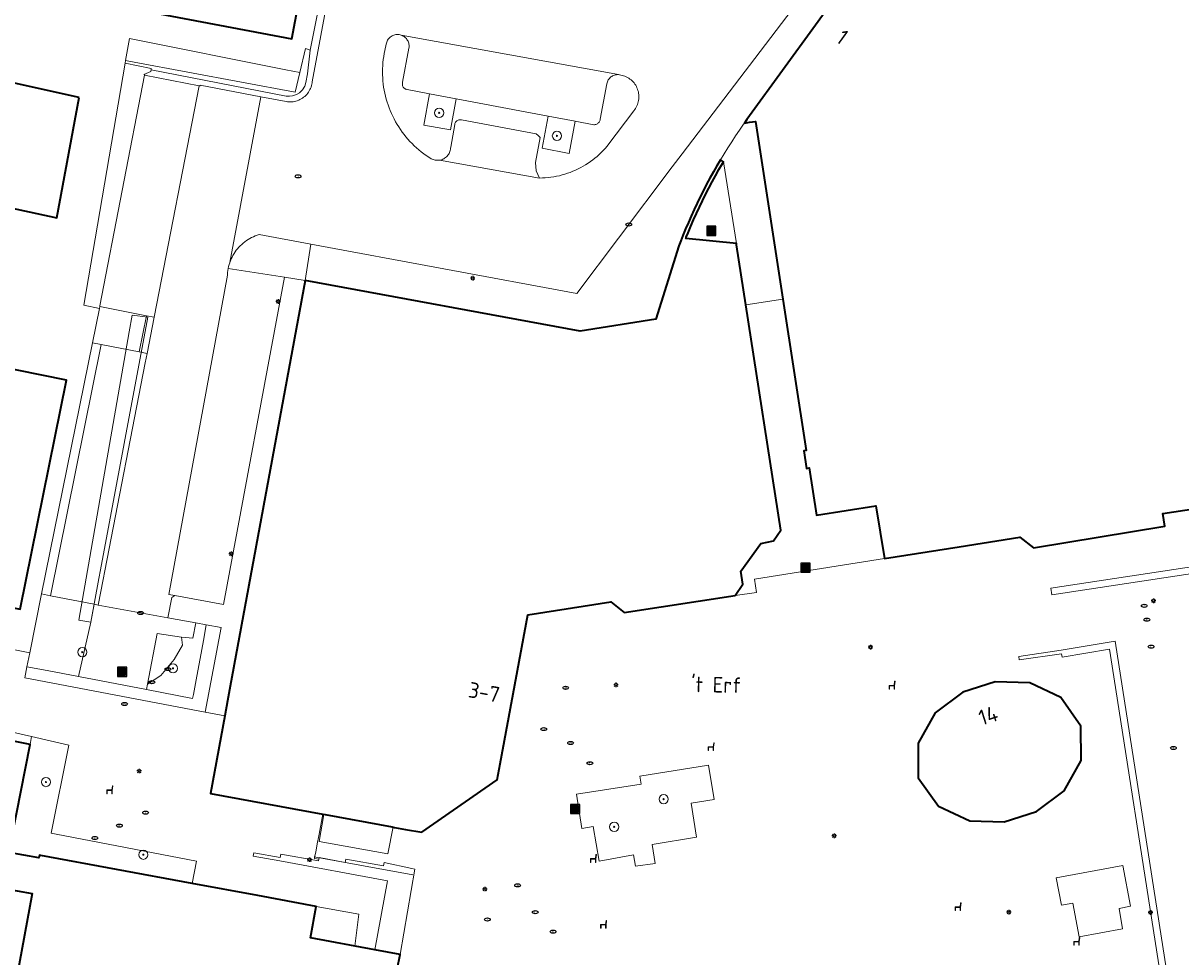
# Model space of a CAD drawing. Header units: metres. Extents: x 152610 to 160096, y 456114 to 462495.
# Tile 403 of 656: x 157745 to 157846, y 460240 to 460321. Entities that reach past the tile are written whole.
import ezdxf
from ezdxf.enums import TextEntityAlignment as Align

# ---------------------------------------------------------------- set-up
doc = ezdxf.new("R2010")
doc.units = ezdxf.units.M
doc.header["$LTSCALE"] = 0.5
doc.layers.get('0').update_dxf_attribs({"linetype": 'CONTINUOUS'})
for name, color, linetype, lineweight in [('B-PV-GR-BEPLANTING_CULTUUR_HEESTERS-GV', 251, 'CONTINUOUS', 18), ('B-PV-GR-BEPLANTING_CULTUUR_ROOS-GV', 251, 'CONTINUOUS', 18), ('B-PV-GR-BEPLANTING_CULTUUR_VASTE PLANTENVAK-GV', 251, 'CONTINUOUS', 18), ('B-PV-GR-BOOM-S', 251, 'CONTINUOUS', 25), ('B-PV-GR-HAAG-GV', 251, 'CONTINUOUS', 13), ('B-PV-IE-MEUBILAIR-S', 251, 'CONTINUOUS', 25), ('B-PV-IE-MEUBILAIR_WEGMEUBILAIR-S', 251, 'CONTINUOUS', 25), ('B-PV-IE-MEUBILAIR_WEGMEUBILAIR_AFVALBAK-S', 251, 'CONTINUOUS', 25), ('B-PV-IE-TERREINAFSCHEIDING_KUNSTMATIG_MUUR-G', 251, 'IE-TERREINAFSCHEIDING_KUNSTMATIG-SO', 18), ('B-PV-IE-TERREINAFSCHEIDING_KUNSTMATIG_MUUR-GV', 251, 'CONTINUOUS', 18), ('B-PV-OG-BEBOUWING-GV', 6, 'CONTINUOUS', 35), ('B-PV-OG-BEBOUWING-T18', 1, 'CONTINUOUS', 18), ('B-PV-OG-BEBOUWING_OVERBOUWING-GV', 251, 'CONTINUOUS', 18), ('B-PV-OG-TERREIN_BEGROEID-GV', 251, 'CONTINUOUS', 18), ('B-PV-OG-TOPOGRAFIE-T18', 1, 'CONTINUOUS', 18), ('B-PV-VH-GESLOTENVERHARDING_BETON-GV', 251, 'CONTINUOUS', 18), ('B-PV-VH-OPENVERHARDING_BETONSTRAATSTEEN-GV', 251, 'CONTINUOUS', 18), ('B-PV-VH-OPENVERHARDING_SIERBESTRATING-GV', 251, 'CONTINUOUS', 18), ('B-PV-VH-OPENVERHARDING_STRAATBAKSTEEN-GV', 251, 'CONTINUOUS', 18), ('B-PV-VH-OPENVERHARDING_TEGEL-GV', 251, 'CONTINUOUS', 18)]:
    doc.layers.add(name, color=color, linetype=linetype, lineweight=lineweight)
doc.styles.add('NLCS-ISO', font='NLCS-ISO.ttf')
doc.styles.add('NLCS-ISO-M750-T18', font='NLCS-ISO.ttf', dxfattribs={"height": 1.35})
doc.linetypes.add('IE-TERREINAFSCHEIDING_KUNSTMATIG-SO', pattern='A,4,[82,NLCS.SHX,S=0.75,R=90,X=0,Y=0],4,-2', length=10)

# ---------------------------------------------------------------- blocks, each defined once
blk = doc.blocks.new('SIE-WEG_AFVALBAK-SO')
h = blk.add_hatch(color=256)
h.dxf.hatch_style = 1
h.paths.add_polyline_path([(-1.5, -1.5), (1.5, -1.5), (1.5, 1.5), (-1.5, 1.5)])
for points in [[(-2, -2), (2, -2), (2, 2), (-2, 2)], [(-1.5, -1.5), (1.5, -1.5), (1.5, 1.5), (-1.5, 1.5)]]:
    blk.add_lwpolyline(points, close=True)
blk = doc.blocks.new('SIE-MEUBILAIR_PAAL_LICHTMAST-SO')
for points in [[(-0.62, 0), (-1, 0)], [(-0.71, 0.71), (-0.44, 0.44)], [(0, 1), (0, 0.62)], [(0.44, 0.44), (0.71, 0.71)], [(1, 0), (0.62, 0)], [(-0.71, -0.71), (-0.44, -0.44)], [(0, -0.62), (0, -1)], [(0.44, -0.44), (0.71, -0.71)]]:
    blk.add_lwpolyline(points)
blk.add_circle((0, 0), 0.5)
blk = doc.blocks.new('SIE-MEUBILAIR_PUT_RIOOLPUT-SO')
blk.add_ellipse((0, 0), major_axis=(1.25, 0), ratio=0.54)
at = {"style": 'NLCS-ISO'}
blk.add_text('ri', height=0.75, dxfattribs=at).set_placement((-0.04, 0.07), align=Align.MIDDLE_CENTER)
blk = doc.blocks.new('SIE-MEUBILAIR_PUT_DRAINAGEPUT-SO')
blk.add_ellipse((0, 0), major_axis=(1.25, 0), ratio=0.54)
at = {"style": 'NLCS-ISO'}
blk.add_text('dr', height=0.75, dxfattribs=at).set_placement((0.03, 0), align=Align.MIDDLE_CENTER)
blk = doc.blocks.new('SIE-WEG_ZITBANK-SO')
at = {"color": 0, "linetype": 'ByBlock', "lineweight": 18}
blk.add_lwpolyline([(-0.91, -1.63), (-0.91, -0.2), (1.09, -0.2), (1.09, -1.63), (1.29, -1.63), (1.29, -0.21), (1.54, 1.78), (1.33, 1.78), (1.11, 0), (-1.11, 0), (-1.11, -1.63)], close=True, dxfattribs=at)
blk = doc.blocks.new('SGR-BOOM_GBKN-SO')
at = {"linetype": 'ByBlock', "lineweight": 18}
h = blk.add_hatch(color=0, dxfattribs=at)
h.dxf.hatch_style = 1
edge = h.paths.add_edge_path()
edge.add_arc((0, 0), 0.25, 0, 360)
at = {"color": 0, "linetype": 'ByBlock', "lineweight": 18}
for radius in [2, 0.25]:
    blk.add_circle((0, 0), radius, dxfattribs=at)
at = {"color": 0, "linetype": 'ByBlock', "lineweight": 18, "style": 'NLCS-ISO'}
blk.add_attdef('SOORT', (2.5, 0), '', height=1.5, dxfattribs=at)

msp = doc.modelspace()

# ---------------------------------------------------------------- linework, layer by layer
at = {"layer": 'B-PV-GR-BEPLANTING_CULTUUR_HEESTERS-GV', "flags": 128}
msp.add_lwpolyline([(157755.633, 460316.157), (157755.646, 460316.224), (157755.56, 460316.24), (157756.18, 460316.49), (157756.2, 460316.618), (157756.22, 460316.74), (157753.952, 460317.198), (157750.362, 460296.19), (157751.711, 460295.917), (157751.746, 460296.091), (157751.755, 460296.135), (157751.757, 460296.144)], close=True, dxfattribs=at)
at = {"layer": 'B-PV-GR-BEPLANTING_CULTUUR_ROOS-GV', "flags": 128}
for points in [[(157782.699, 460314.118), (157780.387, 460314.553), (157779.873, 460311.828), (157782.189, 460311.413)], [(157793.041, 460312.171), (157790.673, 460312.616), (157790.149, 460309.837), (157792.514, 460309.373)]]:
    msp.add_lwpolyline(points, close=True, dxfattribs=at)
at = {"layer": 'B-PV-GR-BEPLANTING_CULTUUR_VASTE PLANTENVAK-GV', "flags": 128}
for points in [[(157759.76, 460246.014), (157760.133, 460247.93), (157747.953, 460250.299), (157747.531, 460250.381), (157749.052, 460258.025), (157745.826, 460258.772), (157745.69, 460258.083), (157744.097, 460249.999), (157743.856, 460248.7), (157746.46, 460248.218), (157746.483, 460248.342), (157746.505, 460248.463), (157746.625, 460248.441)], [(157803.564, 460250.037), (157803.102, 460252.979), (157805.086, 460253.291), (157804.619, 460256.262), (157798.656, 460255.33), (157798.767, 460254.621), (157793.149, 460253.743), (157793.611, 460250.791), (157794.597, 460250.956), (157795.098, 460247.956), (157798.094, 460248.491), (157798.27, 460247.507), (157799.964, 460247.752), (157799.728, 460249.383)], [(157835.252, 460244.123), (157836.235, 460244.307), (157836.786, 460241.368), (157840.558, 460242.076), (157840.268, 460243.84), (157841.252, 460244.024), (157840.586, 460247.575), (157834.808, 460246.492)]]:
    msp.add_lwpolyline(points, close=True, dxfattribs=at)
at = {"layer": 'B-PV-GR-HAAG-GV', "flags": 128}
msp.add_lwpolyline([(157749.939, 460268.868), (157750.97, 460268.69), (157751.676, 460272.466), (157751.817, 460273.219), (157755.92, 460295.162), (157754.558, 460295.328), (157754.307, 460293.89)], close=True, dxfattribs=at)
at = {"layer": 'B-PV-IE-TERREINAFSCHEIDING_KUNSTMATIG_MUUR-G', "flags": 128}
for points in [[(157767.258, 460345.737), (157771.572, 460344.923), (157774.523, 460344.366), (157774.87, 460343.836), (157772.467, 460330.833), (157771.952, 460328.046), (157770.006, 460318.339), (157769.79, 460316.281), (157769.653, 460315.535), (157769.556, 460315.212), (157769.346, 460314.907), (157769.104, 460314.646), (157768.83, 460314.503), (157768.475, 460314.377), (157768.225, 460314.341), (157767.927, 460314.359), (157756.2, 460316.618)], [(157777.224, 460250.915), (157776.772, 460248.58), (157770.789, 460249.658), (157771.209, 460251.992)], [(157770.378, 460248.311), (157778.941, 460246.749)]]:
    msp.add_lwpolyline(points, dxfattribs=at)
at = {"layer": 'B-PV-IE-TERREINAFSCHEIDING_KUNSTMATIG_MUUR-GV', "flags": 128}
msp.add_lwpolyline([(157753.992, 460317.429), (157754.728, 460317.303), (157768.7, 460314.685), (157769.117, 460316.411), (157767.899, 460316.645), (157754.322, 460319.361)], close=True, dxfattribs=at)
at = {"layer": 'B-PV-OG-BEBOUWING-GV', "flags": 128}
for points in [[(157770.059, 460327.931), (157739.18, 460333.597), (157738.217, 460331.242), (157737.147, 460325.26), (157768.412, 460319.332)], [(157749.958, 460314.239), (157737.13, 460317.056), (157734.988, 460306.569), (157737.755, 460305.891), (157737.613, 460304.995), (157739.067, 460304.723), (157739.31, 460305.653), (157748.017, 460303.795)], [(157806.93, 460271.01), (157807.6, 460271.99), (157807.41, 460273.11), (157809.16, 460275.52), (157810.26, 460275.74), (157810.9, 460276.68), (157807.852, 460296.231), (157807.038, 460301.451), (157807.049, 460301.543), (157807.033, 460301.545), (157802.629, 460301.99), (157802.653, 460302.05), (157802.677, 460302.11), (157802.829, 460302.484), (157803.065, 460303.048), (157803.308, 460303.609), (157803.559, 460304.167), (157803.817, 460304.721), (157804.083, 460305.272), (157804.355, 460305.819), (157804.635, 460306.363), (157804.922, 460306.903), (157805.216, 460307.439), (157805.516, 460307.972), (157805.824, 460308.5), (157805.913, 460308.648), (157805.646, 460308.83), (157805.336, 460308.302), (157805.033, 460307.771), (157804.736, 460307.235), (157804.447, 460306.695), (157804.165, 460306.152), (157803.889, 460305.605), (157803.621, 460305.054), (157803.36, 460304.501), (157803.107, 460303.943), (157802.861, 460303.383), (157802.622, 460302.819), (157802.39, 460302.252), (157802.211, 460301.798), (157802.036, 460301.343), (157800.036, 460294.99), (157793.45, 460293.94), (157769.57, 460298.35), (157763.07, 460263.13), (157762.835, 460261.855), (157762.597, 460260.567), (157761.35, 460253.81), (157771.105, 460252.02), (157771.314, 460251.982), (157777.131, 460250.915), (157777.338, 460250.877), (157778.3, 460250.7), (157779.7, 460250.45), (157786.25, 460254.99), (157786.51, 460256.39), (157788.92, 460269.31), (157796.12, 460270.46), (157797.27, 460269.53)], [(157735.838, 460292.314), (157736.825, 460297.215), (157729.863, 460298.603), (157729.461, 460296.608), (157709.938, 460300.559), (157706.397, 460283.016), (157726.018, 460279.045), (157724.959, 460273.81), (157744.825, 460269.809), (157748.85, 460289.693)], [(157832.506, 460263.421), (157829.51, 460263.504), (157826.684, 460262.613), (157824.284, 460260.807), (157822.816, 460258.182), (157822.825, 460255.182), (157824.588, 460252.719), (157827.291, 460251.447), (157830.281, 460251.358), (157833.102, 460252.257), (157835.489, 460254.045), (157836.964, 460256.671), (157836.945, 460259.674), (157835.215, 460262.138)]]:
    msp.add_lwpolyline(points, close=True, dxfattribs=at)
for points in [[(157820.363, 460329.45), (157813.89, 460320.519), (157808.176, 460312.634), (157807.949, 460312.324), (157807.725, 460312.012), (157808.168, 460312.08), (157808.686, 460312.16), (157811.07, 460296.733), (157813.1, 460283.6), (157812.88, 460283.57), (157813.12, 460282.04), (157813.34, 460282.07), (157813.98, 460277.98), (157819.15, 460278.8), (157819.88, 460274.22), (157826.368, 460275.234), (157831.65, 460276.06), (157832.82, 460275.15), (157844.23, 460277.02), (157844.06, 460278.12), (157850.361, 460279.089)], [(157744.097, 460249.999), (157745.69, 460258.083), (157729.911, 460261.191)], [(157743.284, 460245.606), (157745.889, 460245.125), (157744.087, 460235.38), (157751.963, 460233.923), (157751.442, 460231.101), (157757.664, 460229.95), (157757.845, 460229.917), (157759.804, 460229.554), (157775.384, 460226.673), (157776.03, 460230.164), (157776.617, 460233.34), (157777.427, 460237.719), (157777.584, 460238.571), (157777.818, 460239.839), (157775.625, 460240.244), (157770.04, 460241.277), (157770.547, 460244.02), (157765.479, 460244.957), (157759.76, 460246.014), (157746.625, 460248.441), (157746.505, 460248.463), (157746.483, 460248.342), (157746.46, 460248.218), (157743.856, 460248.7)]]:
    msp.add_lwpolyline(points, dxfattribs=at)
at = {"layer": 'B-PV-OG-BEBOUWING_OVERBOUWING-GV', "flags": 128}
msp.add_lwpolyline([(157774.246, 460243.354), (157770.547, 460244.02), (157770.04, 460241.277), (157773.905, 460240.562)], close=True, dxfattribs=at)
at = {"layer": 'B-PV-OG-TERREIN_BEGROEID-GV', "flags": 128}
for points in [[(157770.006, 460318.339), (157769.615, 460318.475), (157769.117, 460316.411), (157768.7, 460314.685), (157754.728, 460317.303), (157753.992, 460317.429), (157753.952, 460317.198), (157756.22, 460316.74), (157756.2, 460316.618), (157767.927, 460314.359), (157768.225, 460314.341), (157768.475, 460314.377), (157768.83, 460314.503), (157769.104, 460314.646), (157769.346, 460314.907), (157769.556, 460315.212), (157769.653, 460315.535), (157769.79, 460316.281)], [(157751.261, 460270.244), (157747.463, 460270.981), (157746.699, 460271.136), (157745.664, 460266.018), (157745.421, 460264.816), (157747.168, 460264.482), (157749.911, 460263.959), (157750.97, 460268.69)], [(157758.845, 460267.383), (157759.831, 460267.287), (157760.088, 460268.623), (157757.668, 460269.067), (157751.612, 460270.176), (157751.261, 460270.244), (157750.97, 460268.69), (157749.911, 460263.959), (157755.812, 460262.833), (157755.901, 460263.304), (157756.717, 460267.697)], [(157745.421, 460264.816), (157745.228, 460263.862), (157760.901, 460260.889), (157762.291, 460268.218), (157760.987, 460268.459), (157760.741, 460267.098), (157760.6, 460266.32), (157760.11, 460263.68), (157759.877, 460262.404), (157759.81, 460262.07), (157755.812, 460262.833), (157749.911, 460263.959), (157747.168, 460264.482)], [(157760.11, 460263.68), (157760.6, 460266.32), (157760.741, 460267.098), (157760.987, 460268.459), (157760.088, 460268.623), (157759.831, 460267.287), (157758.845, 460267.383), (157758.936, 460266.703), (157758.22, 460265.436), (157757.047, 460264.06), (157755.901, 460263.304), (157755.812, 460262.833), (157759.81, 460262.07), (157759.877, 460262.404)], [(157758.845, 460267.383), (157756.717, 460267.697), (157755.901, 460263.304), (157757.047, 460264.06), (157758.22, 460265.436), (157758.936, 460266.703)]]:
    msp.add_lwpolyline(points, close=True, dxfattribs=at)
at = {"layer": 'B-PV-VH-GESLOTENVERHARDING_BETON-GV', "flags": 128}
for points in [[(157834.337, 460271.643), (157834.426, 460271.059), (157848.335, 460273.174), (157859.268, 460274.972), (157859.272, 460274.973), (157861.669, 460275.334), (157861.624, 460275.631), (157859.223, 460275.269), (157859.176, 460275.556), (157848.246, 460273.759)], [(157831.589, 460265.409), (157835.268, 460265.952), (157835.312, 460265.655), (157839.418, 460266.342), (157843.789, 460238.396), (157844.086, 460238.443), (157844.827, 460233.819), (157845.123, 460233.866), (157844.382, 460238.489), (157839.917, 460267.034), (157835.224, 460266.249), (157831.545, 460265.706)], [(157775.625, 460240.244), (157777.818, 460239.839), (157779.11, 460247.257), (157778.838, 460247.314), (157776.437, 460247.819), (157776.376, 460247.525), (157773.111, 460248.109), (157773.059, 460247.814), (157770.789, 460248.261), (157770.759, 460248.107), (157770.731, 460247.966), (157767.476, 460248.56), (157767.423, 460248.264), (157765.122, 460248.678), (157765.069, 460248.383), (157767.369, 460247.969), (157776.73, 460246.245)]]:
    msp.add_lwpolyline(points, close=True, dxfattribs=at)
at = {"layer": 'B-PV-VH-OPENVERHARDING_BETONSTRAATSTEEN-GV', "flags": 128}
for points in [[(157773.11, 460331.24), (157770.201, 460315.6), (157770.189, 460315.501), (157770.167, 460315.379), (157770.137, 460315.258), (157770.099, 460315.14), (157770.054, 460315.024), (157770.001, 460314.911), (157769.941, 460314.802), (157769.875, 460314.696), (157769.801, 460314.596), (157769.722, 460314.5), (157769.636, 460314.41), (157769.545, 460314.325), (157769.449, 460314.246), (157769.347, 460314.174), (157769.242, 460314.108), (157769.132, 460314.05), (157769.019, 460313.998), (157768.902, 460313.954), (157768.783, 460313.917), (157768.662, 460313.888), (157768.54, 460313.867), (157768.416, 460313.854), (157768.291, 460313.849), (157768.167, 460313.852), (157768.043, 460313.862), (157767.92, 460313.881), (157765.746, 460314.295), (157763.043, 460299.918), (157763.093, 460300.054), (157763.16, 460300.215), (157763.235, 460300.372), (157763.316, 460300.527), (157763.405, 460300.677), (157763.5, 460300.823), (157763.602, 460300.965), (157763.71, 460301.101), (157763.824, 460301.233), (157763.944, 460301.359), (157764.07, 460301.48), (157764.202, 460301.595), (157764.338, 460301.703), (157764.479, 460301.805), (157764.625, 460301.901), (157764.775, 460301.99), (157764.929, 460302.072), (157765.087, 460302.146), (157765.248, 460302.214), (157765.412, 460302.274), (157765.578, 460302.326), (157770.077, 460301.492), (157793.18, 460297.21), (157796.785, 460302.011), (157801.456, 460308.221), (157802.307, 460309.341), (157821.326, 460334.31)], [(157821.326, 460334.31), (157802.307, 460309.341), (157801.456, 460308.221), (157796.785, 460302.011), (157793.18, 460297.21), (157770.077, 460301.492), (157769.57, 460298.35), (157793.45, 460293.94), (157800.036, 460294.99), (157802.036, 460301.343), (157802.211, 460301.798), (157802.39, 460302.252), (157802.622, 460302.819), (157802.861, 460303.383), (157803.107, 460303.943), (157803.36, 460304.501), (157803.621, 460305.054), (157803.889, 460305.605), (157804.165, 460306.152), (157804.447, 460306.695), (157804.736, 460307.235), (157805.033, 460307.771), (157805.336, 460308.302), (157805.646, 460308.83), (157805.964, 460309.354), (157806.288, 460309.873), (157806.619, 460310.389), (157806.956, 460310.9), (157807.3, 460311.406), (157807.651, 460311.908), (157807.725, 460312.012), (157807.949, 460312.324), (157808.176, 460312.634), (157813.89, 460320.519), (157820.363, 460329.45)], [(157771.952, 460328.046), (157770.006, 460318.339), (157769.79, 460316.281), (157769.653, 460315.535), (157769.556, 460315.212), (157769.346, 460314.907), (157769.104, 460314.646), (157768.83, 460314.503), (157768.475, 460314.377), (157768.225, 460314.341), (157767.927, 460314.359), (157756.2, 460316.618), (157756.18, 460316.49), (157755.56, 460316.24), (157755.646, 460316.224), (157755.633, 460316.157), (157760.377, 460315.241), (157760.401, 460315.236), (157760.406, 460315.25), (157760.459, 460315.243), (157760.47, 460315.3), (157765.746, 460314.295), (157767.92, 460313.881), (157768.043, 460313.862), (157768.167, 460313.852), (157768.291, 460313.849), (157768.416, 460313.854), (157768.54, 460313.867), (157768.662, 460313.888), (157768.783, 460313.917), (157768.902, 460313.954), (157769.019, 460313.998), (157769.132, 460314.05), (157769.242, 460314.108), (157769.347, 460314.174), (157769.449, 460314.246), (157769.545, 460314.325), (157769.636, 460314.41), (157769.722, 460314.5), (157769.801, 460314.596), (157769.875, 460314.696), (157769.941, 460314.802), (157770.001, 460314.911), (157770.054, 460315.024), (157770.099, 460315.14), (157770.137, 460315.258), (157770.167, 460315.379), (157770.189, 460315.501), (157770.201, 460315.6), (157773.11, 460331.24)], [(157721.938, 460264.212), (157745.826, 460258.772), (157749.052, 460258.025), (157747.531, 460250.381), (157747.953, 460250.299), (157760.133, 460247.93), (157759.76, 460246.014), (157765.479, 460244.957), (157770.547, 460244.02), (157770.04, 460241.277), (157775.625, 460240.244), (157776.73, 460246.245), (157767.369, 460247.969), (157765.069, 460248.383), (157765.122, 460248.678), (157767.423, 460248.264), (157767.476, 460248.56), (157770.731, 460247.966), (157770.759, 460248.107), (157770.389, 460248.175), (157770.429, 460248.384), (157770.501, 460248.766), (157770.655, 460249.583), (157770.734, 460250), (157770.789, 460250.299), (157771.105, 460252.02), (157761.35, 460253.81), (157762.597, 460260.567), (157760.901, 460260.889), (157745.228, 460263.862), (157745.421, 460264.816), (157745.664, 460266.018), (157724.256, 460270.336)]]:
    msp.add_lwpolyline(points, dxfattribs=at)
for points in [[(157777.553, 460319.693), (157777.643, 460319.694), (157777.732, 460319.686), (157777.821, 460319.67), (157777.907, 460319.647), (157796.785, 460316.214), (157796.892, 460316.195), (157796.999, 460316.175), (157797.118, 460316.149), (157797.237, 460316.115), (157797.353, 460316.073), (157797.467, 460316.023), (157797.577, 460315.967), (157797.683, 460315.903), (157797.785, 460315.833), (157797.882, 460315.756), (157797.974, 460315.674), (157798.06, 460315.585), (157798.141, 460315.491), (157798.215, 460315.392), (157798.283, 460315.288), (157798.343, 460315.181), (157798.397, 460315.069), (157798.444, 460314.955), (157798.483, 460314.837), (157798.514, 460314.717), (157798.538, 460314.596), (157798.553, 460314.473), (157798.561, 460314.35), (157798.56, 460314.226), (157798.552, 460314.102), (157798.536, 460313.98), (157798.512, 460313.859), (157798.48, 460313.739), (157798.44, 460313.622), (157798.393, 460313.507), (157798.339, 460313.396), (157798.277, 460313.289), (157798.209, 460313.186), (157798.134, 460313.087), (157795.879, 460310.1), (157795.802, 460310.005), (157795.64, 460309.817), (157795.472, 460309.635), (157795.299, 460309.458), (157795.12, 460309.286), (157794.935, 460309.121), (157794.745, 460308.962), (157794.551, 460308.808), (157794.351, 460308.661), (157794.147, 460308.521), (157793.938, 460308.387), (157793.725, 460308.26), (157793.508, 460308.14), (157793.288, 460308.027), (157793.063, 460307.922), (157792.836, 460307.823), (157792.605, 460307.732), (157792.372, 460307.649), (157792.136, 460307.573), (157791.898, 460307.504), (157791.657, 460307.444), (157791.415, 460307.391), (157791.172, 460307.346), (157790.926, 460307.309), (157790.68, 460307.28), (157790.433, 460307.258), (157790.186, 460307.245), (157789.938, 460307.24), (157781.251, 460308.786), (157780.873, 460308.79), (157780.516, 460308.917), (157780.31, 460309.048), (157780.089, 460309.197), (157779.873, 460309.352), (157779.662, 460309.514), (157779.456, 460309.683), (157779.255, 460309.857), (157779.059, 460310.037), (157778.868, 460310.223), (157778.684, 460310.415), (157778.505, 460310.613), (157778.332, 460310.815), (157778.166, 460311.023), (157778.005, 460311.235), (157777.852, 460311.452), (157777.705, 460311.674), (157777.564, 460311.9), (157777.43, 460312.131), (157777.304, 460312.365), (157777.184, 460312.602), (157777.072, 460312.844), (157776.967, 460313.088), (157776.869, 460313.336), (157776.779, 460313.586), (157776.696, 460313.839), (157776.622, 460314.095), (157776.554, 460314.352), (157776.495, 460314.612), (157776.443, 460314.873), (157776.399, 460315.135), (157776.363, 460315.399), (157776.335, 460315.664), (157776.316, 460315.929), (157776.304, 460316.195), (157776.3, 460316.461), (157776.304, 460316.728), (157776.316, 460316.994), (157776.336, 460317.259), (157776.364, 460317.524), (157776.4, 460317.787), (157776.443, 460318.05), (157776.495, 460318.311), (157776.61, 460318.85), (157776.614, 460318.874), (157776.634, 460318.961), (157776.662, 460319.046), (157776.698, 460319.128), (157776.741, 460319.207), (157776.79, 460319.282), (157776.846, 460319.352), (157776.908, 460319.417), (157776.976, 460319.476), (157777.048, 460319.528), (157777.125, 460319.574), (157777.206, 460319.613), (157777.29, 460319.645), (157777.376, 460319.669), (157777.464, 460319.685)], [(157777.732, 460319.686), (157777.643, 460319.694), (157777.553, 460319.693), (157777.464, 460319.685), (157777.376, 460319.669), (157777.29, 460319.645), (157777.206, 460319.613), (157777.125, 460319.574), (157777.048, 460319.528), (157776.976, 460319.476), (157776.908, 460319.417), (157776.846, 460319.352), (157776.79, 460319.282), (157776.741, 460319.207), (157776.698, 460319.128), (157776.662, 460319.046), (157776.634, 460318.961), (157776.614, 460318.874), (157776.61, 460318.85), (157776.495, 460318.311), (157776.443, 460318.05), (157776.4, 460317.787), (157776.364, 460317.524), (157776.336, 460317.259), (157776.316, 460316.994), (157776.304, 460316.728), (157776.3, 460316.461), (157776.304, 460316.195), (157776.316, 460315.929), (157776.335, 460315.664), (157776.363, 460315.399), (157776.399, 460315.135), (157776.443, 460314.873), (157776.495, 460314.612), (157776.554, 460314.352), (157776.622, 460314.095), (157776.696, 460313.839), (157776.779, 460313.586), (157776.869, 460313.336), (157776.967, 460313.088), (157777.072, 460312.844), (157777.184, 460312.602), (157777.304, 460312.365), (157777.43, 460312.131), (157777.564, 460311.9), (157777.705, 460311.674), (157777.852, 460311.452), (157778.005, 460311.235), (157778.166, 460311.023), (157778.332, 460310.815), (157778.505, 460310.613), (157778.684, 460310.415), (157778.868, 460310.223), (157779.059, 460310.037), (157779.255, 460309.857), (157779.456, 460309.683), (157779.662, 460309.514), (157779.873, 460309.352), (157780.089, 460309.197), (157780.31, 460309.048), (157780.516, 460308.917), (157780.873, 460308.79), (157781.251, 460308.786), (157781.345, 460308.805), (157781.437, 460308.831), (157781.526, 460308.865), (157781.613, 460308.907), (157781.695, 460308.956), (157781.773, 460309.011), (157781.847, 460309.073), (157781.914, 460309.14), (157781.976, 460309.213), (157782.032, 460309.291), (157782.081, 460309.373), (157782.123, 460309.459), (157782.158, 460309.548), (157782.185, 460309.64), (157782.204, 460309.734), (157782.216, 460309.829), (157782.219, 460309.925), (157782.219, 460309.93), (157782.575, 460311.901), (157782.576, 460311.911), (157782.589, 460311.97), (157782.609, 460312.027), (157782.636, 460312.081), (157782.67, 460312.13), (157782.711, 460312.175), (157782.757, 460312.214), (157782.808, 460312.246), (157782.862, 460312.272), (157782.92, 460312.29), (157782.979, 460312.3), (157783.039, 460312.302), (157783.099, 460312.297), (157783.158, 460312.283), (157789.63, 460311.09), (157789.825, 460310.941), (157789.979, 460310.749), (157789.593, 460308.58), (157789.646, 460307.879), (157789.938, 460307.24), (157790.186, 460307.245), (157790.433, 460307.258), (157790.68, 460307.28), (157790.926, 460307.309), (157791.172, 460307.346), (157791.415, 460307.391), (157791.657, 460307.444), (157791.898, 460307.504), (157792.136, 460307.573), (157792.372, 460307.649), (157792.605, 460307.732), (157792.836, 460307.823), (157793.063, 460307.922), (157793.288, 460308.027), (157793.508, 460308.14), (157793.725, 460308.26), (157793.938, 460308.387), (157794.147, 460308.521), (157794.351, 460308.661), (157794.551, 460308.808), (157794.745, 460308.962), (157794.935, 460309.121), (157795.12, 460309.286), (157795.299, 460309.458), (157795.472, 460309.635), (157795.64, 460309.817), (157795.802, 460310.005), (157795.879, 460310.1), (157798.134, 460313.087), (157798.209, 460313.186), (157798.277, 460313.289), (157798.339, 460313.396), (157798.393, 460313.507), (157798.44, 460313.622), (157798.48, 460313.739), (157798.512, 460313.859), (157798.536, 460313.98), (157798.552, 460314.102), (157798.56, 460314.226), (157798.561, 460314.35), (157798.553, 460314.473), (157798.538, 460314.596), (157798.514, 460314.717), (157798.483, 460314.837), (157798.444, 460314.955), (157798.397, 460315.069), (157798.343, 460315.181), (157798.283, 460315.288), (157798.215, 460315.392), (157798.141, 460315.491), (157798.06, 460315.585), (157797.974, 460315.674), (157797.882, 460315.756), (157797.785, 460315.833), (157797.683, 460315.903), (157797.577, 460315.967), (157797.467, 460316.023), (157797.353, 460316.073), (157797.237, 460316.115), (157797.118, 460316.149), (157796.999, 460316.175), (157796.892, 460316.195), (157796.785, 460316.214), (157796.698, 460316.216), (157796.611, 460316.209), (157796.525, 460316.195), (157796.44, 460316.173), (157796.358, 460316.144), (157796.279, 460316.106), (157796.204, 460316.062), (157796.133, 460316.012), (157796.067, 460315.954), (157796.006, 460315.891), (157795.952, 460315.823), (157795.904, 460315.75), (157795.863, 460315.673), (157795.828, 460315.593), (157795.802, 460315.51), (157795.783, 460315.424), (157795.781, 460315.41), (157795.21, 460312.36), (157795.205, 460312.322), (157795.19, 460312.258), (157795.167, 460312.196), (157795.137, 460312.137), (157795.1, 460312.083), (157795.057, 460312.033), (157795.008, 460311.989), (157794.955, 460311.951), (157794.896, 460311.92), (157794.835, 460311.896), (157794.771, 460311.88), (157794.706, 460311.871), (157794.64, 460311.871), (157793.041, 460312.171), (157792.514, 460309.373), (157790.149, 460309.837), (157790.673, 460312.616), (157782.699, 460314.118), (157782.189, 460311.413), (157779.873, 460311.828), (157780.387, 460314.553), (157778.44, 460314.918), (157778.399, 460314.925), (157778.339, 460314.942), (157778.282, 460314.967), (157778.229, 460314.999), (157778.18, 460315.037), (157778.137, 460315.082), (157778.1, 460315.131), (157778.069, 460315.185), (157778.045, 460315.243), (157778.03, 460315.303), (157778.021, 460315.364), (157778.021, 460315.426), (157778.029, 460315.488), (157778.045, 460315.548), (157778.589, 460318.5), (157778.602, 460318.589), (157778.607, 460318.678), (157778.604, 460318.768), (157778.593, 460318.857), (157778.574, 460318.944), (157778.548, 460319.03), (157778.514, 460319.113), (157778.472, 460319.192), (157778.424, 460319.268), (157778.369, 460319.339), (157778.308, 460319.405), (157778.242, 460319.465), (157778.17, 460319.519), (157778.094, 460319.566), (157778.014, 460319.606), (157777.931, 460319.639), (157777.907, 460319.647), (157777.821, 460319.67)], [(157796.785, 460316.214), (157777.907, 460319.647), (157777.931, 460319.639), (157778.014, 460319.606), (157778.094, 460319.566), (157778.17, 460319.519), (157778.242, 460319.465), (157778.308, 460319.405), (157778.369, 460319.339), (157778.424, 460319.268), (157778.472, 460319.192), (157778.514, 460319.113), (157778.548, 460319.03), (157778.574, 460318.944), (157778.593, 460318.857), (157778.604, 460318.768), (157778.607, 460318.678), (157778.602, 460318.589), (157778.589, 460318.5), (157778.045, 460315.548), (157778.029, 460315.488), (157778.021, 460315.426), (157778.021, 460315.364), (157778.03, 460315.303), (157778.045, 460315.243), (157778.069, 460315.185), (157778.1, 460315.131), (157778.137, 460315.082), (157778.18, 460315.037), (157778.229, 460314.999), (157778.282, 460314.967), (157778.339, 460314.942), (157778.399, 460314.925), (157778.44, 460314.918), (157780.387, 460314.553), (157782.699, 460314.118), (157790.673, 460312.616), (157793.041, 460312.171), (157794.64, 460311.871), (157794.706, 460311.871), (157794.771, 460311.88), (157794.835, 460311.896), (157794.896, 460311.92), (157794.955, 460311.951), (157795.008, 460311.989), (157795.057, 460312.033), (157795.1, 460312.083), (157795.137, 460312.137), (157795.167, 460312.196), (157795.19, 460312.258), (157795.205, 460312.322), (157795.21, 460312.36), (157795.781, 460315.41), (157795.783, 460315.424), (157795.802, 460315.51), (157795.828, 460315.593), (157795.863, 460315.673), (157795.904, 460315.75), (157795.952, 460315.823), (157796.006, 460315.891), (157796.067, 460315.954), (157796.133, 460316.012), (157796.204, 460316.062), (157796.279, 460316.106), (157796.358, 460316.144), (157796.44, 460316.173), (157796.525, 460316.195), (157796.611, 460316.209), (157796.698, 460316.216)], [(157760.377, 460315.241), (157755.633, 460316.157), (157751.757, 460296.144), (157751.755, 460296.135), (157751.746, 460296.091), (157755.801, 460295.28), (157756.469, 460295.15)], [(157762.837, 460298.82), (157762.839, 460298.865), (157762.852, 460299.039), (157762.872, 460299.212), (157762.901, 460299.384), (157762.938, 460299.555), (157762.982, 460299.723), (157763.034, 460299.89), (157763.043, 460299.918), (157765.746, 460314.295), (157760.47, 460315.3), (157760.459, 460315.243), (157760.406, 460315.25), (157760.401, 460315.236), (157760.377, 460315.241), (157756.469, 460295.15), (157755.858, 460292.009), (157755.699, 460291.19), (157752.189, 460273.143), (157752.044, 460272.399), (157751.612, 460270.176), (157757.668, 460269.067), (157757.992, 460270.837), (157758.277, 460270.994), (157757.738, 460271.093), (157758.2, 460273.608)], [(157783.099, 460312.297), (157783.039, 460312.302), (157782.979, 460312.3), (157782.92, 460312.29), (157782.862, 460312.272), (157782.808, 460312.246), (157782.757, 460312.214), (157782.711, 460312.175), (157782.67, 460312.13), (157782.636, 460312.081), (157782.609, 460312.027), (157782.589, 460311.97), (157782.576, 460311.911), (157782.575, 460311.901), (157782.219, 460309.93), (157782.219, 460309.925), (157782.216, 460309.829), (157782.204, 460309.734), (157782.185, 460309.64), (157782.158, 460309.548), (157782.123, 460309.459), (157782.081, 460309.373), (157782.032, 460309.291), (157781.976, 460309.213), (157781.914, 460309.14), (157781.847, 460309.073), (157781.773, 460309.011), (157781.695, 460308.956), (157781.613, 460308.907), (157781.526, 460308.865), (157781.437, 460308.831), (157781.345, 460308.805), (157781.251, 460308.786), (157789.938, 460307.24), (157789.646, 460307.879), (157789.593, 460308.58), (157789.979, 460310.749), (157789.825, 460310.941), (157789.63, 460311.09), (157783.158, 460312.283)], [(157807.725, 460312.012), (157807.651, 460311.908), (157807.3, 460311.406), (157806.956, 460310.9), (157806.619, 460310.389), (157806.288, 460309.873), (157805.964, 460309.354), (157805.646, 460308.83), (157805.913, 460308.648), (157807.033, 460301.545), (157807.049, 460301.543), (157807.038, 460301.451), (157807.852, 460296.231), (157811.07, 460296.733), (157808.686, 460312.16), (157808.168, 460312.08)], [(157762.837, 460298.82), (157758.2, 460273.608), (157757.738, 460271.093), (157758.277, 460270.994), (157762.505, 460270.22), (157767.775, 460298.628), (157762.901, 460299.384), (157762.872, 460299.212), (157762.852, 460299.039), (157762.839, 460298.865)], [(157763.07, 460263.13), (157769.57, 460298.35), (157767.775, 460298.628), (157762.505, 460270.22), (157758.277, 460270.994), (157757.992, 460270.837), (157757.668, 460269.067), (157760.088, 460268.623), (157760.987, 460268.459), (157762.291, 460268.218), (157760.901, 460260.889), (157762.597, 460260.567), (157762.835, 460261.855)], [(157811.07, 460296.733), (157807.852, 460296.231), (157810.9, 460276.68), (157810.26, 460275.74), (157809.16, 460275.52), (157807.41, 460273.11), (157807.6, 460271.99), (157806.93, 460271.01), (157808.77, 460271.27), (157808.61, 460272.42), (157813.86, 460273.27), (157819.88, 460274.22), (157819.15, 460278.8), (157813.98, 460277.98), (157813.34, 460282.07), (157813.12, 460282.04), (157812.88, 460283.57), (157813.1, 460283.6)], [(157756.469, 460295.15), (157755.801, 460295.28), (157755.18, 460292.141), (157755.858, 460292.009)], [(157751.874, 460292.787), (157751.108, 460292.937), (157746.699, 460271.136), (157747.463, 460270.981)], [(157755.858, 460292.009), (157755.18, 460292.141), (157751.874, 460292.787), (157747.463, 460270.981), (157751.261, 460270.244), (157751.612, 460270.176), (157752.044, 460272.399), (157752.189, 460273.143), (157755.699, 460291.19)]]:
    msp.add_lwpolyline(points, close=True, dxfattribs=at)
at = {"layer": 'B-PV-VH-OPENVERHARDING_SIERBESTRATING-GV', "flags": 128}
for points in [[(157751.108, 460292.937), (157751.874, 460292.787), (157755.18, 460292.141), (157755.801, 460295.28), (157751.746, 460296.091), (157751.711, 460295.917)], [(157861.624, 460275.631), (157861.669, 460275.334), (157859.272, 460274.973), (157859.268, 460274.972), (157848.335, 460273.174), (157834.426, 460271.059), (157834.337, 460271.643), (157848.246, 460273.759), (157859.176, 460275.556), (157859.223, 460275.269)], [(157839.917, 460267.034), (157844.382, 460238.489), (157845.123, 460233.866), (157844.827, 460233.819), (157844.086, 460238.443), (157843.789, 460238.396), (157839.418, 460266.342), (157835.312, 460265.655), (157835.268, 460265.952), (157831.589, 460265.409), (157831.545, 460265.706), (157835.224, 460266.249)], [(157829.51, 460263.504), (157832.506, 460263.421), (157835.215, 460262.138), (157836.945, 460259.674), (157836.964, 460256.671), (157835.489, 460254.045), (157833.102, 460252.257), (157830.281, 460251.358), (157827.291, 460251.447), (157824.588, 460252.719), (157822.825, 460255.182), (157822.816, 460258.182), (157824.284, 460260.807), (157826.684, 460262.613)], [(157804.619, 460256.262), (157805.086, 460253.291), (157803.102, 460252.979), (157803.564, 460250.037), (157799.728, 460249.383), (157799.964, 460247.752), (157798.27, 460247.507), (157798.094, 460248.491), (157795.098, 460247.956), (157794.597, 460250.956), (157793.611, 460250.791), (157793.149, 460253.743), (157798.767, 460254.621), (157798.656, 460255.33)], [(157835.252, 460244.123), (157834.808, 460246.492), (157840.586, 460247.575), (157841.252, 460244.024), (157840.268, 460243.84), (157840.558, 460242.076), (157836.786, 460241.368), (157836.235, 460244.307)]]:
    msp.add_lwpolyline(points, close=True, dxfattribs=at)
msp.add_lwpolyline([(157850.361, 460279.089), (157844.06, 460278.12), (157844.23, 460277.02), (157832.82, 460275.15), (157831.65, 460276.06), (157826.368, 460275.234), (157819.88, 460274.22), (157813.86, 460273.27), (157808.61, 460272.42), (157808.77, 460271.27), (157806.93, 460271.01), (157797.27, 460269.53), (157796.12, 460270.46), (157788.92, 460269.31), (157786.51, 460256.39), (157786.25, 460254.99), (157779.7, 460250.45), (157778.3, 460250.7), (157777.338, 460250.877), (157777.131, 460250.915), (157771.314, 460251.982), (157771.105, 460252.02), (157770.789, 460250.299), (157770.734, 460250), (157770.655, 460249.583), (157770.501, 460248.766), (157770.429, 460248.384), (157770.389, 460248.175), (157770.759, 460248.107), (157770.789, 460248.261), (157773.059, 460247.814), (157773.111, 460248.109), (157776.376, 460247.525), (157776.437, 460247.819), (157778.838, 460247.314), (157779.11, 460247.257), (157777.818, 460239.839), (157777.584, 460238.571)], dxfattribs=at)
at = {"layer": 'B-PV-VH-OPENVERHARDING_STRAATBAKSTEEN-GV', "flags": 128}
msp.add_lwpolyline([(157729.911, 460261.191), (157745.69, 460258.083), (157745.826, 460258.772), (157721.938, 460264.212)], dxfattribs=at)
msp.add_lwpolyline([(157745.889, 460245.125), (157743.284, 460245.606), (157743.195, 460245.125), (157742.721, 460243.765), (157743.317, 460243.646), (157744.214, 460243.466), (157743.096, 460237.874), (157743.06, 460237.68), (157742.679, 460235.65), (157742.644, 460235.461), (157742.291, 460233.664), (157749.095, 460232.384), (157749.33, 460232.34), (157748.61, 460228.67), (157751.06, 460228.209), (157751.21, 460229.008), (157753.518, 460228.581), (157753.755, 460229.86), (157751.297, 460230.314), (157751.442, 460231.101), (157751.963, 460233.923), (157744.087, 460235.38)], close=True, dxfattribs=at)
at = {"layer": 'B-PV-VH-OPENVERHARDING_TEGEL-GV', "flags": 128}
msp.add_lwpolyline([(157769.57, 460298.35), (157770.077, 460301.492), (157765.578, 460302.326), (157765.412, 460302.274), (157765.248, 460302.214), (157765.087, 460302.146), (157764.929, 460302.072), (157764.775, 460301.99), (157764.625, 460301.901), (157764.479, 460301.805), (157764.338, 460301.703), (157764.202, 460301.595), (157764.07, 460301.48), (157763.944, 460301.359), (157763.824, 460301.233), (157763.71, 460301.101), (157763.602, 460300.965), (157763.5, 460300.823), (157763.405, 460300.677), (157763.316, 460300.527), (157763.235, 460300.372), (157763.16, 460300.215), (157763.093, 460300.054), (157763.043, 460299.918), (157763.034, 460299.89), (157762.982, 460299.723), (157762.938, 460299.555), (157762.901, 460299.384), (157767.775, 460298.628)], close=True, dxfattribs=at)

# ---------------------------------------------------------------- block references
at = {"layer": 'B-PV-GR-BOOM-S', "xscale": 0.2, "yscale": 0.2, "zscale": 0.2}
for p in [(157781.22, 460312.897), (157791.445, 460310.906), (157750.23, 460266.08), (157758.11, 460264.68), (157747.074, 460254.807), (157800.711, 460253.323), (157796.421, 460250.921), (157755.53, 460248.5)]:
    msp.add_blockref('SGR-BOOM_GBKN-SO', p, dxfattribs=at)
at = {"layer": 'B-PV-IE-MEUBILAIR-S', "xscale": 0.2, "yscale": 0.2, "zscale": 0.2}
for name, p in [('SIE-MEUBILAIR_PUT_RIOOLPUT-SO', (157768.963, 460307.379)), ('SIE-MEUBILAIR_PUT_RIOOLPUT-SO', (157797.684, 460303.208)), ('SIE-MEUBILAIR_PAAL_LICHTMAST-SO', (157784.13, 460298.559)), ('SIE-MEUBILAIR_PAAL_LICHTMAST-SO', (157767.231, 460296.522)), ('SIE-MEUBILAIR_PAAL_LICHTMAST-SO', (157763.157, 460274.614)), ('SIE-MEUBILAIR_PAAL_LICHTMAST-SO', (157843.239, 460270.548)), ('SIE-MEUBILAIR_PUT_RIOOLPUT-SO', (157842.45, 460270.109)), ('SIE-MEUBILAIR_PUT_RIOOLPUT-SO', (157755.292, 460269.484)), ('SIE-MEUBILAIR_PUT_DRAINAGEPUT-SO', (157842.671, 460268.899)), ('SIE-MEUBILAIR_PAAL_LICHTMAST-SO', (157818.672, 460266.512)), ('SIE-MEUBILAIR_PUT_RIOOLPUT-SO', (157843.047, 460266.56)), ('SIE-MEUBILAIR_PUT_DRAINAGEPUT-SO', (157757.664, 460264.613)), ('SIE-MEUBILAIR_PUT_RIOOLPUT-SO', (157756.279, 460263.48)), ('SIE-MEUBILAIR_PUT_DRAINAGEPUT-SO', (157792.203, 460262.99)), ('SIE-MEUBILAIR_PAAL_LICHTMAST-SO', (157796.573, 460263.257)), ('SIE-MEUBILAIR_PUT_RIOOLPUT-SO', (157753.902, 460261.587)), ('SIE-MEUBILAIR_PUT_RIOOLPUT-SO', (157790.297, 460259.405)), ('SIE-MEUBILAIR_PUT_RIOOLPUT-SO', (157792.633, 460258.2)), ('SIE-MEUBILAIR_PUT_RIOOLPUT-SO', (157844.977, 460257.769)), ('SIE-MEUBILAIR_PAAL_LICHTMAST-SO', (157755.167, 460255.769)), ('SIE-MEUBILAIR_PUT_RIOOLPUT-SO', (157794.307, 460256.443)), ('SIE-MEUBILAIR_PUT_DRAINAGEPUT-SO', (157755.724, 460252.155)), ('SIE-MEUBILAIR_PUT_RIOOLPUT-SO', (157753.456, 460251.031)), ('SIE-MEUBILAIR_PUT_RIOOLPUT-SO', (157751.315, 460249.95)), ('SIE-MEUBILAIR_PAAL_LICHTMAST-SO', (157815.529, 460250.133)), ('SIE-MEUBILAIR_PAAL_LICHTMAST-SO', (157769.951, 460248.07)), ('SIE-MEUBILAIR_PAAL_LICHTMAST-SO', (157785.189, 460245.525)), ('SIE-MEUBILAIR_PUT_DRAINAGEPUT-SO', (157788.03, 460245.836)), ('SIE-MEUBILAIR_PUT_RIOOLPUT-SO', (157789.559, 460243.51)), ('SIE-MEUBILAIR_PAAL_LICHTMAST-SO', (157830.696, 460243.514)), ('SIE-MEUBILAIR_PAAL_LICHTMAST-SO', (157842.98, 460243.475)), ('SIE-MEUBILAIR_PUT_RIOOLPUT-SO', (157785.404, 460242.882)), ('SIE-MEUBILAIR_PUT_RIOOLPUT-SO', (157791.113, 460241.821))]:
    msp.add_blockref(name, p, dxfattribs=at)
at = {"layer": 'B-PV-IE-MEUBILAIR_WEGMEUBILAIR-S', "xscale": 0.2, "yscale": 0.2, "zscale": 0.2}
for p in [(157820.504, 460263.2), (157804.79, 460257.871), (157752.577, 460254.124), (157794.57, 460248.161), (157826.236, 460243.974), (157795.454, 460242.447), (157836.541, 460240.973)]:
    msp.add_blockref('SIE-WEG_ZITBANK-SO', p, dxfattribs=at)
at = {"layer": 'B-PV-IE-MEUBILAIR_WEGMEUBILAIR_AFVALBAK-S', "xscale": 0.2, "yscale": 0.2, "zscale": 0.2}
for p in [(157804.852, 460302.665), (157813.036, 460273.423), (157753.684, 460264.381), (157793.021, 460252.467)]:
    msp.add_blockref('SIE-WEG_AFVALBAK-SO', p, dxfattribs=at)

# ---------------------------------------------------------------- texts
at = {"layer": 'B-PV-OG-BEBOUWING-T18', "style": 'NLCS-ISO-M750-T18'}
for s, rotation, p in [('1', 324.1, (157816.23, 460319.482)), ('3-7', 349.5, (157785.127, 460262.608)), ('14', 17.5, (157828.895, 460260.585))]:
    msp.add_text(s, height=1.35, rotation=rotation, dxfattribs=at).set_placement(p, align=Align.MIDDLE)
at = {"layer": 'B-PV-OG-TOPOGRAFIE-T18', "style": 'NLCS-ISO-M750-T18'}
msp.add_text("'t Erf", height=1.35, rotation=358.9, dxfattribs=at).set_placement((157805.296, 460263.388), align=Align.MIDDLE)

doc.saveas('drawing.dxf')
